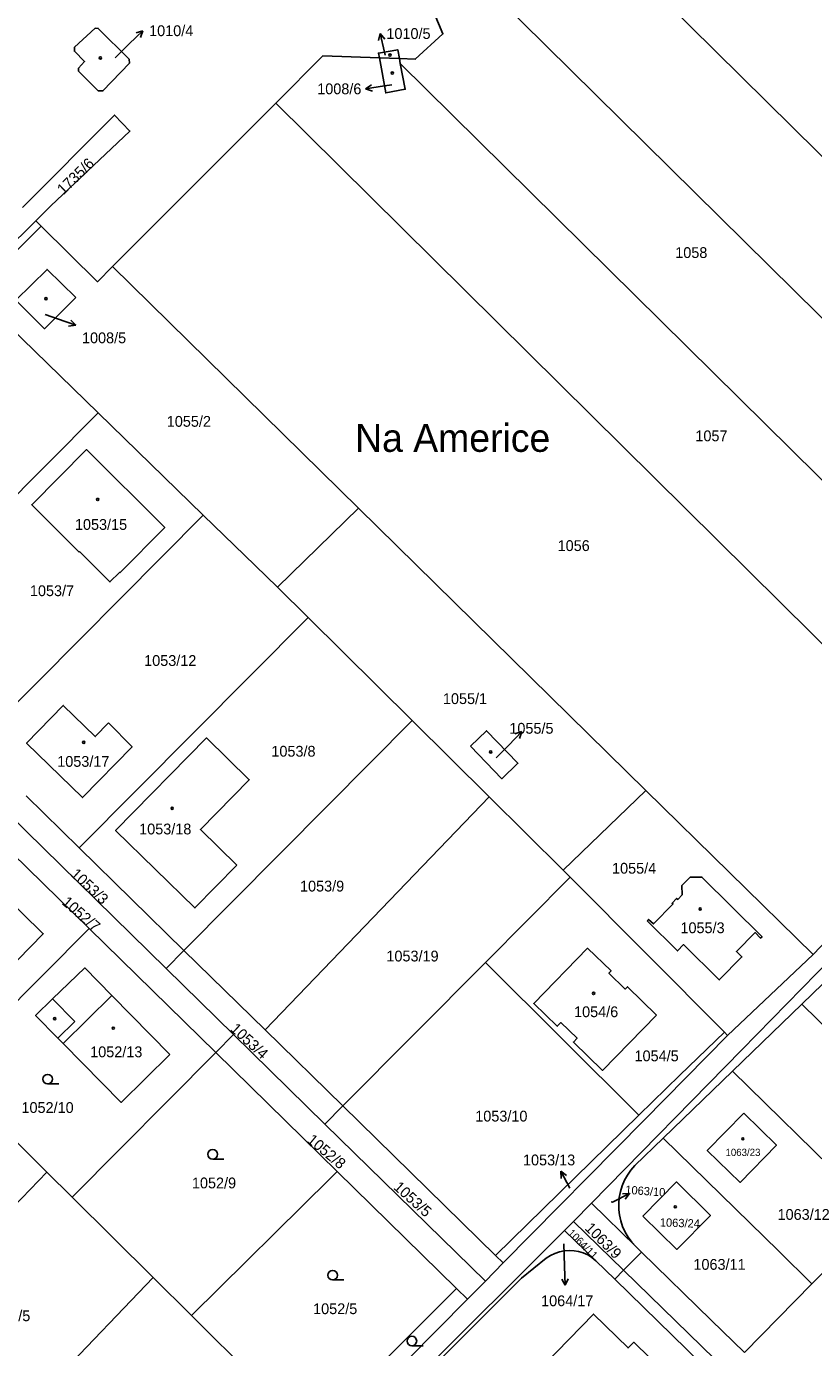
# Model space of a CAD drawing. Extents: x -724107 to -720612, y -1045267 to -1038441.
# Drawn here: x -722074.4 to -721950.5, y -1043658 to -1043450 of the extents above; entities that cross this region are included whole.
import ezdxf

# ---------------------------------------------------------------- set-up
doc = ezdxf.new("R2010")
doc.units = 0
for name, color, linetype in [('Hranice parcel', 7, 'Continuous'), ('Parcelní čísla', 7, 'Continuous'), ('Pop  PČ popisy', 7, 'Continuous'), ('Vnitřní kresba', 7, 'Continuous'), ('Značky budov', 7, 'Continuous'), ('Značky kultur', 7, 'Continuous')]:
    doc.layers.add(name, color=color, linetype=linetype)

msp = doc.modelspace()

# ---------------------------------------------------------------- linework, layer by layer
at = {"layer": 'Hranice parcel'}
for p, q in [((-721899.92, -1043544.56), (-722012.85, -1043433.05)), ((-721973.99, -1043445.96), (-721939.06, -1043480.46)), ((-722015.71, -1043455.1), (-722018.86, -1043454.98)), ((-722015.56, -1043455.87), (-722015.71, -1043455.1)), ((-721912.72, -1043557.42), (-722015.56, -1043455.87)), ((-722060.85, -1043487.85), (-722035.17, -1043462.1)), ((-721925.78, -1043570.38), (-722035.17, -1043462.1)), ((-722072.1, -1043481.5), (-722082.61, -1043491.96)), ((-722072.97, -1043480.62), (-722072.1, -1043481.5)), ((-722022.13, -1043525.87), (-722060.85, -1043487.85)), ((-722063.14, -1043510.87), (-722082.61, -1043491.96)), ((-722063.14, -1043510.87), (-722081.22, -1043529.06)), ((-722046.58, -1043526.96), (-722063.14, -1043510.87)), ((-722022.13, -1043525.87), (-722034.88, -1043538.32)), ((-721976.88, -1043570.3), (-722022.13, -1043525.87)), ((-722082.6, -1043563.21), (-722046.58, -1043526.96)), ((-722034.88, -1043538.32), (-722030.08, -1043543.07)), ((-722030.08, -1043543.07), (-722066.13, -1043579.33)), ((-722013.68, -1043559.32), (-722030.08, -1043543.07)), ((-722001.55, -1043571.34), (-722013.68, -1043559.32)), ((-722066.13, -1043579.33), (-722074.45, -1043571.18)), ((-722036.83, -1043608.01), (-722001.55, -1043571.34)), ((-722001.55, -1043571.34), (-721989.91, -1043582.88)), ((-721989.91, -1043582.88), (-721976.88, -1043570.3)), ((-721976.88, -1043570.3), (-721950.54, -1043596.16)), ((-722064.57, -1043592.05), (-722084.64, -1043572.4)), ((-722052.44, -1043598.32), (-722077.27, -1043574.01)), ((-722049.62, -1043595.49), (-722066.13, -1043579.33)), ((-721988.81, -1043583.97), (-722002.14, -1043597.38)), ((-721989.91, -1043582.88), (-721988.81, -1043583.97)), ((-721964.54, -1043608.37), (-721988.81, -1043583.97)), ((-722087.06, -1043614.68), (-722064.57, -1043592.05)), ((-722064.57, -1043592.05), (-722044.62, -1043611.58)), ((-721941.4, -1043593.32), (-721952.36, -1043603.93)), ((-722052.44, -1043598.32), (-722049.62, -1043595.49)), ((-722036.83, -1043608.01), (-722049.62, -1043595.49)), ((-721950.54, -1043596.16), (-721964.02, -1043608.89)), ((-722041.8, -1043608.74), (-722052.44, -1043598.32)), ((-722002.14, -1043597.38), (-722024.6, -1043619.98)), ((-721977.98, -1043621.41), (-722002.14, -1043597.38)), ((-721963.26, -1043614.48), (-721952.36, -1043603.93)), ((-722044.62, -1043611.58), (-722041.8, -1043608.74)), ((-722027.42, -1043622.82), (-722041.8, -1043608.74)), ((-722024.6, -1043619.98), (-722036.83, -1043608.01)), ((-721964.54, -1043608.37), (-721964.02, -1043608.89)), ((-722044.62, -1043611.58), (-722067.23, -1043634.33)), ((-722087.06, -1043614.68), (-722071.22, -1043630.38)), ((-721974.16, -1043625.04), (-721963.26, -1043614.48)), ((-722027.42, -1043622.82), (-722024.6, -1043619.98)), ((-722000.57, -1043643.5), (-722024.6, -1043619.98)), ((-722000.57, -1043643.5), (-721977.98, -1043621.41)), ((-722002.15, -1043647.55), (-722027.42, -1043622.82)), ((-721978.61, -1043629.35), (-721974.16, -1043625.04)), ((-722096.39, -1043656.49), (-722071.22, -1043630.38)), ((-722071.22, -1043630.38), (-722067.23, -1043634.33)), ((-722006.7, -1043648.69), (-722025.52, -1043630.27)), ((-722067.23, -1043634.33), (-722054.48, -1043646.97)), ((-721988.28, -1043638.16), (-721985.48, -1043635.3)), ((-721985.48, -1043635.3), (-721978.48, -1043642.12)), ((-721989.7, -1043639.56), (-721988.28, -1043638.16)), ((-721988.28, -1043638.16), (-721980.4, -1043645.84)), ((-721950.74, -1043647.98), (-721940.12, -1043637.15)), ((-722012.9, -1043662.71), (-721989.7, -1043639.56)), ((-721989.7, -1043639.56), (-721984.79, -1043644.34)), ((-721978.48, -1043642.12), (-721977.6, -1043642.98)), ((-722002.15, -1043647.55), (-721999.34, -1043644.7)), ((-721999.34, -1043644.7), (-722000.57, -1043643.5)), ((-721981.8, -1043647.26), (-721984.79, -1043644.34)), ((-721977.6, -1043642.98), (-721980.4, -1043645.84)), ((-721980.4, -1043645.84), (-721981.8, -1043647.26)), ((-722072.35, -1043665.62), (-722054.48, -1043646.97)), ((-722054.48, -1043646.97), (-722048.44, -1043652.95)), ((-722029.61, -1043671.6), (-722006.7, -1043648.69)), ((-722006.7, -1043648.69), (-722004.97, -1043650.39)), ((-722004.97, -1043650.39), (-722002.15, -1043647.55)), ((-721956.31, -1043672.09), (-721981.8, -1043647.26)), ((-721961.35, -1043658.81), (-721950.74, -1043647.98)), ((-722048.44, -1043652.95), (-722029.61, -1043671.6))]:
    msp.add_line(p, q, dxfattribs=at)
for points in [[(-722015.71, -1043455.1), (-722013.2, -1043455.19), (-722008.84, -1043451.21), (-722015.4, -1043435.5), (-722012.85, -1043433.05)], [(-722058.18, -1043455.81), (-722062.39, -1043460.18), (-722063.12, -1043460.2), (-722066.24, -1043457.07), (-722066.21, -1043456.63), (-722065.26, -1043455.57), (-722066.88, -1043453.94), (-722066.84, -1043453.3), (-722063.6, -1043450.32), (-722063.12, -1043450.36), (-722058.27, -1043455.17), (-722058.18, -1043455.81)], [(-722035.17, -1043462.1), (-722027.74, -1043454.66), (-722018.86, -1043454.98)], [(-722018.86, -1043454.98), (-722019, -1043454.24), (-722015.97, -1043453.7), (-722015.71, -1043455.1)], [(-722018.86, -1043454.98), (-722017.85, -1043460.5), (-722014.79, -1043459.93), (-722015.56, -1043455.87)], [(-722075.03, -1043478.56), (-722060.57, -1043463.99), (-722058.14, -1043466.51), (-722070.6, -1043478.28), (-722072.97, -1043480.62)], [(-722095.08, -1043502.92), (-722083.08, -1043490.62), (-722072.97, -1043480.62)], [(-722072.1, -1043481.5), (-722063.24, -1043490.24), (-722060.85, -1043487.85)], [(-722066.67, -1043492.71), (-722071.18, -1043488.3), (-722076.12, -1043493.12), (-722071.56, -1043497.64), (-722066.67, -1043492.71)], [(-722059.73, -1043536.05), (-722059.8, -1043535.98), (-722061.28, -1043537.47), (-722066.06, -1043532.71), (-722066.13, -1043532.78), (-722073.6, -1043525.33), (-722064.97, -1043516.64), (-722052.64, -1043528.89), (-722059.73, -1043536.05)], [(-722046.58, -1043526.96), (-722038.4, -1043534.9), (-722034.88, -1043538.32)], [(-722061.51, -1043559.68), (-722057.78, -1043563.44), (-722065.62, -1043571.42), (-722074.41, -1043562.88), (-722068.63, -1043556.92), (-722063.6, -1043561.83), (-722061.51, -1043559.68)], [(-722049.62, -1043595.49), (-722026.97, -1043572.69), (-722013.68, -1043559.32)], [(-722004.52, -1043563.35), (-722001.98, -1043560.9), (-721997.03, -1043566.02), (-721999.58, -1043568.47), (-722004.52, -1043563.35)], [(-722041.31, -1043582.05), (-722047.9, -1043588.79), (-722060.38, -1043576.59), (-722046.09, -1043562.03), (-722039.35, -1043568.63), (-722047.04, -1043576.45), (-722041.31, -1043582.05)], [(-721950.54, -1043596.16), (-721938.37, -1043583.37), (-721925.78, -1043570.38)], [(-722086.5, -1043594.26), (-722091.28, -1043589.56), (-722083, -1043581.11), (-722078.11, -1043585.91), (-722078.46, -1043586.3), (-722071.79, -1043592.88), (-722081.82, -1043603.1), (-722088.6, -1043596.43), (-722086.5, -1043594.26)], [(-721976.71, -1043590.83), (-721971.91, -1043595.56), (-721970.96, -1043594.58), (-721965.33, -1043600.13), (-721961.76, -1043596.52), (-721962.64, -1043595.66), (-721959.7, -1043592.68), (-721958.82, -1043593.56), (-721958.6, -1043593.34), (-721968.08, -1043583.96), (-721969.92, -1043583.97), (-721971.21, -1043585.26), (-721971.19, -1043586.76), (-721971.88, -1043587.46), (-721972.05, -1043587.31), (-721972.76, -1043588.06), (-721972.6, -1043588.18), (-721975.71, -1043591.32), (-721976.48, -1043590.6), (-721976.71, -1043590.83)], [(-721985.48, -1043635.3), (-721961.81, -1043611.15), (-721942.9, -1043591.85)], [(-721975.22, -1043605.66), (-721983.7, -1043614.39), (-721988.29, -1043609.92), (-721987.72, -1043609.33), (-721990.29, -1043606.86), (-721990.86, -1043607.44), (-721994.55, -1043603.84), (-721986.06, -1043595.14), (-721982.37, -1043598.73), (-721982.72, -1043599.09), (-721980.15, -1043601.57), (-721979.8, -1043601.21), (-721975.22, -1043605.66)], [(-722051.85, -1043611.87), (-722059.52, -1043619.42), (-722068.65, -1043610.15), (-722069.48, -1043609.31), (-722072.98, -1043605.74), (-722070.31, -1043603.1), (-722065.24, -1043598.24), (-722060.98, -1043602.59), (-722051.85, -1043611.87)], [(-721952.36, -1043603.93), (-721934.73, -1043621.19), (-721929.51, -1043626.31)], [(-721964.02, -1043608.89), (-721977.17, -1043622.22), (-721999.34, -1043644.7)], [(-721977.98, -1043621.41), (-721971.54, -1043615.11), (-721964.54, -1043608.37)], [(-722044.62, -1043611.58), (-722028.17, -1043627.68), (-722025.52, -1043630.27)], [(-721940.12, -1043637.15), (-721945.35, -1043632.03), (-721963.26, -1043614.48)], [(-721961.48, -1043621.11), (-721956.33, -1043626.16), (-721962.07, -1043632.02), (-721967.22, -1043626.98), (-721961.48, -1043621.11)], [(-721950.74, -1043647.98), (-721955.97, -1043642.86), (-721974.16, -1043625.04)], [(-721978.48, -1043642.12), (-721979.12, -1043641.42), (-721979.68, -1043640.65), (-721980.16, -1043639.82), (-721980.56, -1043638.95), (-721980.85, -1043638.05), (-721981.05, -1043637.12), (-721981.15, -1043636.31), (-721981.17, -1043635.35), (-721981.08, -1043634.4), (-721980.9, -1043633.47), (-721980.62, -1043632.56), (-721980.25, -1043631.68), (-721979.78, -1043630.85), (-721979.24, -1043630.07), (-721978.61, -1043629.35)], [(-722025.52, -1043630.27), (-722026.57, -1043631.34), (-722048.44, -1043652.95)], [(-721977.36, -1043637.31), (-721972.09, -1043631.94), (-721966.72, -1043637.21), (-721972, -1043642.56), (-721977.36, -1043637.31)], [(-721992.58, -1043643.95), (-721996.48, -1043647.1), (-722011.5, -1043662.08)], [(-721984.79, -1043644.34), (-721985.39, -1043643.85), (-721986.05, -1043643.44), (-721986.76, -1043643.11), (-721987.5, -1043642.88), (-721988.19, -1043642.76), (-721988.96, -1043642.71), (-721989.74, -1043642.77), (-721990.5, -1043642.92), (-721991.24, -1043643.18), (-721991.93, -1043643.52), (-721992.58, -1043643.95)], [(-721961.35, -1043658.81), (-721966.59, -1043653.7), (-721977.6, -1043642.98)], [(-721886.64, -1043737.17), (-721887.79, -1043736.05), (-721892.24, -1043731.71), (-721980.4, -1043645.84)], [(-722004.97, -1043650.39), (-722014.45, -1043659.97), (-722027.82, -1043673.38)], [(-721983.42, -1043673.17), (-721985.46, -1043675.26), (-721986.84, -1043673.91), (-721988.96, -1043676.07), (-721998.67, -1043666.64), (-721985.15, -1043652.75), (-721979.7, -1043658.08), (-721978.8, -1043657.18), (-721968.74, -1043666.96), (-721978.97, -1043677.48), (-721983.42, -1043673.17)]]:
    msp.add_lwpolyline(points, dxfattribs=at)
at = {"layer": 'Pop  PČ popisy'}
for p, q in [((-722058.26, -1043452.8), (-722056.1, -1043450.71)), ((-722056.1, -1043450.71), (-722057.17, -1043451.05)), ((-722056.1, -1043450.71), (-722056.47, -1043451.77)), ((-722018.73, -1043451.16), (-722019, -1043452.24)), ((-722018.06, -1043454.08), (-722018.73, -1043451.16)), ((-722018.73, -1043451.16), (-722018.02, -1043452.02)), ((-722060.47, -1043454.96), (-722058.26, -1043452.8)), ((-722017.95, -1043454.54), (-722018.06, -1043454.08)), ((-722021.02, -1043459.88), (-722020.11, -1043459.23)), ((-722018.06, -1043459.41), (-722021.02, -1043459.88)), ((-722016.88, -1043459.23), (-722018.06, -1043459.41)), ((-722021.02, -1043459.88), (-722019.96, -1043460.22)), ((-722071.49, -1043495.38), (-722069.51, -1043496.08)), ((-722069.51, -1043496.08), (-722066.67, -1043497.06)), ((-722066.67, -1043497.06), (-722067.78, -1043497.2)), ((-722066.67, -1043497.06), (-722067.46, -1043496.26)), ((-721998.54, -1043563.21), (-721996.45, -1043561.05)), ((-721996.45, -1043561.05), (-721997.51, -1043561.42)), ((-721996.45, -1043561.05), (-721996.79, -1043562.12)), ((-722000.45, -1043565.16), (-721998.54, -1043563.21)), ((-721988.87, -1043632.91), (-721990.28, -1043630.26)), ((-721990.28, -1043630.26), (-721989.37, -1043630.91)), ((-721990.28, -1043630.26), (-721990.25, -1043631.38)), ((-721982.14, -1043635.13), (-721979.49, -1043633.78)), ((-721979.49, -1043633.78), (-721980.6, -1043633.79)), ((-721979.49, -1043633.78), (-721980.15, -1043634.67)), ((-721982.37, -1043635.06), (-721982.14, -1043635.13)), ((-721989.82, -1043641.67), (-721989.7, -1043645.2)), ((-721989.7, -1043645.2), (-721989.59, -1043648.2)), ((-721989.59, -1043648.2), (-721990.13, -1043647.22)), ((-721989.59, -1043648.2), (-721989.13, -1043647.18))]:
    msp.add_line(p, q, dxfattribs=at)
at = {"layer": 'Vnitřní kresba'}
for p, q in [((-722070.31, -1043603.1), (-722066.81, -1043606.69)), ((-722060.98, -1043602.59), (-722068.65, -1043610.15)), ((-722066.81, -1043606.69), (-722069.48, -1043609.31))]:
    msp.add_line(p, q, dxfattribs=at)
at = {"layer": 'Značky budov'}
for centre in [(-722062.78, -1043454.99), (-722017.19, -1043454.55), (-722016.82, -1043457.37), (-722071.36, -1043492.89), (-722063.2, -1043524.5), (-722065.4, -1043562.74), (-722001.33, -1043564.24), (-722051.48, -1043573.11), (-721968.34, -1043588.97), (-721985.13, -1043602.26), (-722069.98, -1043606.24), (-722060.75, -1043607.73), (-721961.63, -1043625.15), (-721972.26, -1043635.86)]:
    msp.add_circle(centre, 0.175, dxfattribs=at)
at = {"layer": 'Značky kultur'}
for p, q in [((-722071.08, -1043616.5), (-722069.33, -1043616.5)), ((-722045.1, -1043628.34), (-722043.35, -1043628.34)), ((-722026.21, -1043647.37), (-722024.46, -1043647.37)), ((-722013.73, -1043657.73), (-722011.98, -1043657.73))]:
    msp.add_line(p, q, dxfattribs=at)
for centre in [(-722071.08, -1043615.75), (-722045.1, -1043627.59), (-722026.21, -1043646.62), (-722013.73, -1043656.98)]:
    msp.add_circle(centre, 0.75, dxfattribs=at)

# ---------------------------------------------------------------- texts
at = {"layer": 'Parcelní čísla'}
for s, height, p in [('1010/4', 1.7, (-722055.11, -1043451.56)), ('1010/5', 1.7, (-722017.75, -1043452.01)), ('1008/6', 1.7, (-722028.64, -1043460.71)), ('1058', 1.7, (-721972.27, -1043486.49)), ('1008/5', 1.7, (-722065.68, -1043499.91)), ('1055/2', 1.7, (-722052.33, -1043513.06)), ('1057', 1.7, (-721969.1, -1043515.34)), ('1053/15', 1.7, (-722066.79, -1043529.29)), ('1056', 1.7, (-721990.79, -1043532.62)), ('1053/7', 1.7, (-722073.88, -1043539.72)), ('1053/12', 1.7, (-722055.89, -1043550.71)), ('1055/1', 1.7, (-722008.85, -1043556.71)), ('1055/5', 1.7, (-721998.39, -1043561.38)), ('1053/8', 1.7, (-722035.86, -1043564.99)), ('1053/17', 1.7, (-722069.58, -1043566.59)), ('1053/18', 1.7, (-722056.68, -1043577.23)), ('1055/4', 1.7, (-721982.22, -1043583.41)), ('1053/9', 1.7, (-722031.35, -1043586.22)), ('1055/3', 1.7, (-721971.45, -1043592.78)), ('1053/19', 1.7, (-722017.75, -1043597.23)), ('1054/6', 1.7, (-721988.2, -1043606)), ('1052/13', 1.7, (-722064.39, -1043612.31)), ('1054/5', 1.7, (-721978.68, -1043612.94)), ('1052/10', 1.7, (-722075.21, -1043621.08)), ('1053/10', 1.7, (-722003.76, -1043622.43)), ('1053/13', 1.7, (-721996.24, -1043629.33)), ('1063/23', 1.139, (-721964.36, -1043627.85)), ('1052/9', 1.7, (-722048.37, -1043632.95)), ('1063/12', 1.7, (-721956.16, -1043637.91)), ('1063/11', 1.7, (-721969.41, -1043645.77)), ('1052/5', 1.7, (-722029.29, -1043652.75)), ('1064/17', 1.7, (-721993.39, -1043651.5)), ('1051/5', 1.7, (-722080.77, -1043653.86))]:
    msp.add_text(s, height=height, dxfattribs=at).set_placement(p)
for s, height, rotation, p in [('1735/6', 1.7, 44, (-722068.61, -1043476.63)), ('1053/3', 1.7, 317, (-722067.59, -1043583.65)), ('1052/7', 1.7, 319, (-722068.98, -1043588.11)), ('1053/4', 1.7, 317, (-722042.44, -1043608)), ('1052/8', 1.7, 320, (-722030.38, -1043625.56)), ('1053/5', 1.7, 318, (-722016.75, -1043632.94)), ('1063/10', 1.304, 356, (-721980.17, -1043633.8)), ('1063/9', 1.684, 315, (-721986.62, -1043639.33)), ('1063/24', 1.304, 358, (-721974.71, -1043638.94)), ('1064/11', 1.205, 315, (-721989.3, -1043640.08))]:
    msp.add_text(s, height=height, rotation=rotation, dxfattribs=at).set_placement(p)
at = {"layer": 'Pop  PČ popisy'}
msp.add_text('Na Americe', height=4.4, dxfattribs=at).set_placement((-722022.68, -1043517.01))

doc.saveas('drawing.dxf')
